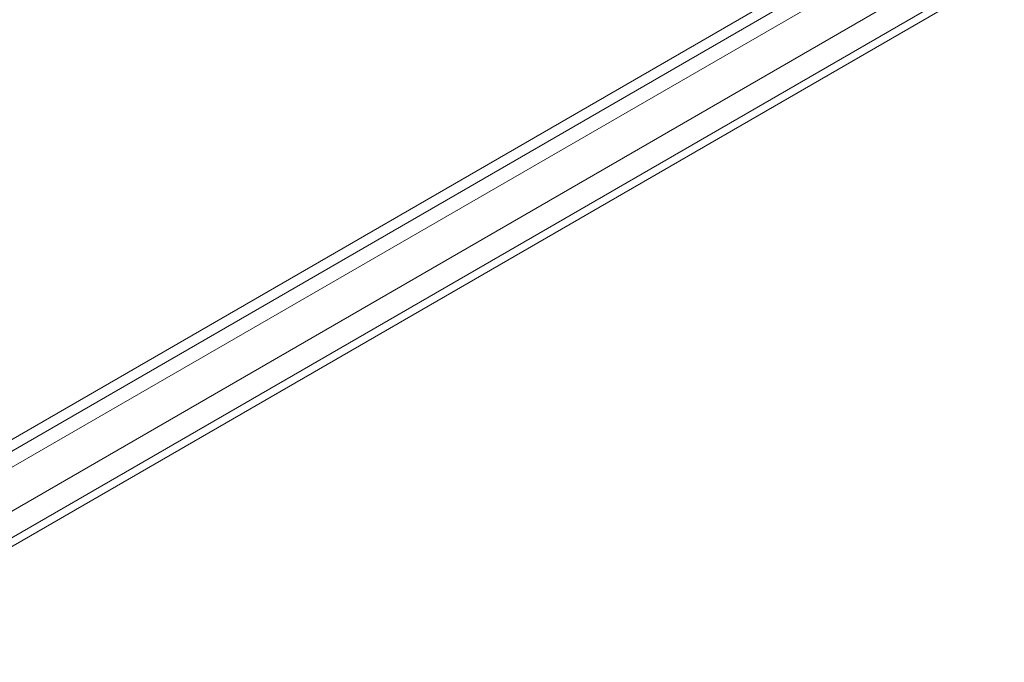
# Model space of a CAD drawing. Header units: millimetres. Extents: x 0 to 1118, y 0 to 864.
# Tile 300 of 313: x 887 to 906, y 540 to 552. Entities that reach past the tile are written whole.
import ezdxf

# ---------------------------------------------------------------- set-up
doc = ezdxf.new("R2010")
doc.units = ezdxf.units.MM

msp = doc.modelspace()

# ---------------------------------------------------------------- linework, layer by layer
at = {"color": 9, "linetype": 'Continuous', "lineweight": 0}
for p, q in [((1015.959, 618.707), (883.299, 542.124)), ((883.523, 541.733), (1015.522, 617.934)), ((1015.876, 617.322), (883.877, 541.12)), ((883.877, 540.626), (1015.876, 616.827)), ((1015.772, 616.599), (883.773, 540.397))]:
    msp.add_line(p, q, dxfattribs=at)
at = {"color": 7, "linetype": 'Continuous', "lineweight": 15}
for p, q in [((883.164, 541.826), (1015.824, 618.409)), ((883.45, 540.21), (1015.449, 616.412))]:
    msp.add_line(p, q, dxfattribs=at)

doc.saveas('drawing.dxf')
